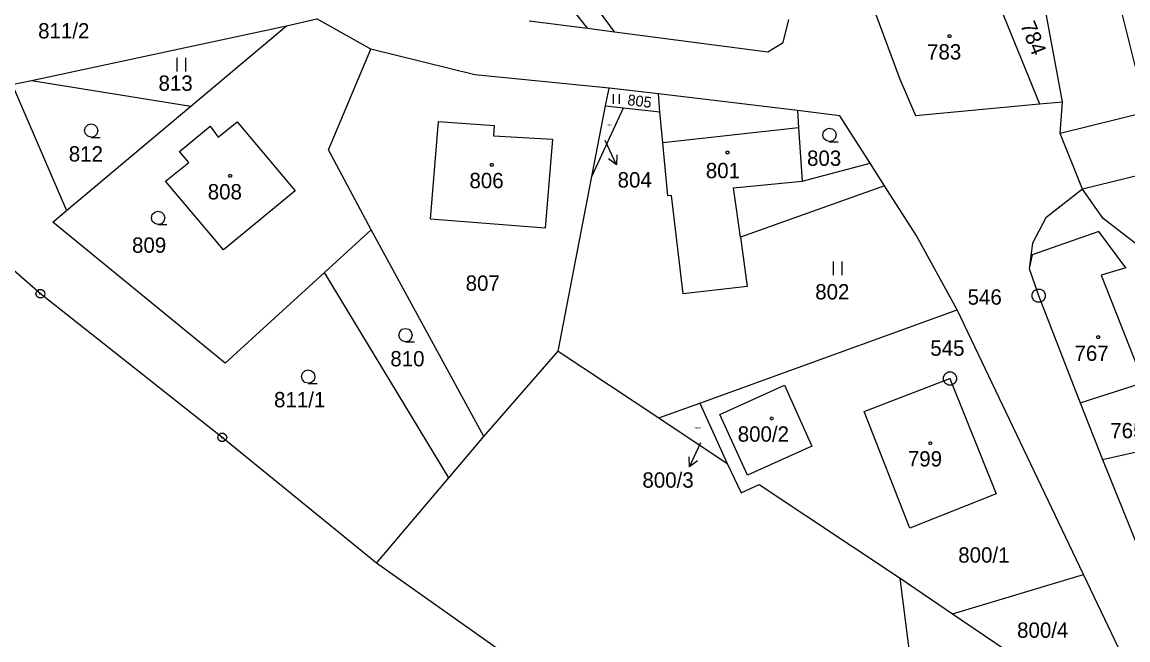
# Model space of a CAD drawing. Extents: x -609861 to -605046, y -1120287 to -1116307.
# Drawn here: x -607596.7 to -607474, y -1119072.1 to -1119003.7 of the extents above; entities that cross this region are included whole.
import ezdxf

# ---------------------------------------------------------------- set-up
doc = ezdxf.new("R2010")
doc.units = 0
for name, color, linetype in [('Vrstva 1', 7, 'Continuous'), ('Vrstva 2', 7, 'Continuous'), ('Vrstva 3', 7, 'Continuous'), ('Vrstva 4', 7, 'Continuous'), ('Vrstva 5', 7, 'Continuous'), ('Vrstva 7', 7, 'Continuous'), ('Vrstva 8', 7, 'Continuous')]:
    doc.layers.add(name, color=color, linetype=linetype)

msp = doc.modelspace()

# ---------------------------------------------------------------- linework, layer by layer
at = {"layer": 'Vrstva 1'}
for p, q in [((-607481.24, -1119012.48), (-607484.52, -1118994.93)), ((-607476.35, -1118995.97), (-607471.94, -1119013.64)), ((-607490.06, -1118997.37), (-607483.8, -1119012.7)), ((-607533.96, -1119004.34), (-607538.7, -1118998.34)), ((-607530.97, -1119004.73), (-607534.55, -1118999.85)), ((-607502.07, -1119002.53), (-607499.31, -1119009.98)), ((-607567.37, -1119004.05), (-607564, -1119003.29)), ((-607558, -1119006.67), (-607564, -1119003.29)), ((-607540.42, -1119003.51), (-607533.96, -1119004.34)), ((-607512.25, -1119005.9), (-607511.61, -1119003.36)), ((-607595.65, -1119010.12), (-607567.37, -1119004.05)), ((-607577.97, -1119012.96), (-607567.37, -1119004.05)), ((-607533.96, -1119004.34), (-607530.97, -1119004.73)), ((-607530.97, -1119004.73), (-607513.95, -1119006.94)), ((-607513.95, -1119006.94), (-607512.25, -1119005.9)), ((-607562.71, -1119017.83), (-607558, -1119006.67)), ((-607546.46, -1119009.51), (-607558, -1119006.67)), ((-607597.81, -1119010.57), (-607595.65, -1119010.12)), ((-607595.65, -1119010.12), (-607577.97, -1119012.96)), ((-607531.55, -1119010.96), (-607546.46, -1119009.51)), ((-607499.31, -1119009.98), (-607497.57, -1119014)), ((-607597.81, -1119010.57), (-607591.75, -1119024.54)), ((-607531.94, -1119012.93), (-607531.55, -1119010.96)), ((-607526.09, -1119011.62), (-607531.55, -1119010.96)), ((-607510.66, -1119013.47), (-607526.09, -1119011.62)), ((-607525.91, -1119013.61), (-607526.09, -1119011.62)), ((-607483.8, -1119012.7), (-607481.24, -1119012.48)), ((-607481.52, -1119016), (-607481.24, -1119012.48)), ((-607591.75, -1119024.54), (-607577.97, -1119012.96)), ((-607533.46, -1119020.78), (-607531.94, -1119012.93)), ((-607533.46, -1119020.78), (-607529.95, -1119013.15)), ((-607531.94, -1119012.93), (-607529.95, -1119013.15)), ((-607529.95, -1119013.15), (-607525.91, -1119013.61)), ((-607525.59, -1119017.03), (-607525.91, -1119013.61)), ((-607505.95, -1119014.04), (-607510.66, -1119013.47)), ((-607510.66, -1119013.47), (-607510.53, -1119015.39)), ((-607497.57, -1119014), (-607483.8, -1119012.7)), ((-607574.93, -1119016.42), (-607572.82, -1119014.7)), ((-607572.82, -1119014.7), (-607566.41, -1119022.36)), ((-607551.37, -1119025.5), (-607550.49, -1119014.67)), ((-607550.49, -1119014.67), (-607544.32, -1119015.13)), ((-607502.59, -1119019.29), (-607505.95, -1119014.04)), ((-607594.66, -1119033.78), (-607615.09, -1119015.95)), ((-607579.21, -1119018.01), (-607575.84, -1119015.2)), ((-607575.84, -1119015.2), (-607574.93, -1119016.42)), ((-607544.32, -1119015.13), (-607544.4, -1119016.27)), ((-607544.4, -1119016.27), (-607537.85, -1119016.64)), ((-607510.53, -1119015.39), (-607510.12, -1119021.3)), ((-607479.01, -1119022.17), (-607481.52, -1119016)), ((-607537.85, -1119016.64), (-607538.64, -1119026.51)), ((-607525.05, -1119022.92), (-607525.59, -1119017.03)), ((-607578.2, -1119019.22), (-607579.21, -1119018.01)), ((-607557.96, -1119026.68), (-607562.71, -1119017.83)), ((-607580.77, -1119021.28), (-607578.2, -1119019.22)), ((-607510.12, -1119021.3), (-607502.59, -1119019.29)), ((-607500.99, -1119021.79), (-607502.59, -1119019.29)), ((-607537.22, -1119040.12), (-607533.46, -1119020.78)), ((-607574.35, -1119028.91), (-607580.77, -1119021.28)), ((-607566.41, -1119022.36), (-607574.35, -1119028.91)), ((-607500.99, -1119021.79), (-607516.99, -1119027.51)), ((-607497.48, -1119027.26), (-607500.99, -1119021.79)), ((-607479.01, -1119022.17), (-607483.09, -1119025.35)), ((-607476.74, -1119025.44), (-607479.01, -1119022.17)), ((-607524.65, -1119022.89), (-607525.05, -1119022.92)), ((-607523.34, -1119033.78), (-607524.65, -1119022.89)), ((-607593.28, -1119025.83), (-607591.75, -1119024.54)), ((-607574.17, -1119041.45), (-607593.28, -1119025.83)), ((-607538.64, -1119026.51), (-607551.37, -1119025.5)), ((-607483.09, -1119025.35), (-607484.56, -1119028.15)), ((-607465.53, -1119034.07), (-607476.74, -1119025.44)), ((-607557.96, -1119026.68), (-607563.14, -1119031.4)), ((-607545.46, -1119049.58), (-607557.96, -1119026.68)), ((-607492.94, -1119035.57), (-607497.48, -1119027.26)), ((-607477.21, -1119026.87), (-607484.62, -1119029.44)), ((-607474.23, -1119030.9), (-607477.21, -1119026.87)), ((-607516.99, -1119027.51), (-607516.24, -1119032.98)), ((-607484.56, -1119028.15), (-607484.96, -1119030.97)), ((-607484.62, -1119029.44), (-607484.96, -1119030.97)), ((-607484.96, -1119030.97), (-607483.89, -1119033.98)), ((-607474.23, -1119030.9), (-607476.96, -1119031.7)), ((-607563.14, -1119031.4), (-607574.17, -1119041.45)), ((-607549.33, -1119054.16), (-607563.14, -1119031.4)), ((-607476.96, -1119031.7), (-607472.27, -1119043.6)), ((-607516.24, -1119032.98), (-607523.34, -1119033.78)), ((-607574.48, -1119049.7), (-607594.66, -1119033.78)), ((-607483.89, -1119033.98), (-607479.27, -1119045.86)), ((-607521.48, -1119045.89), (-607492.94, -1119035.57)), ((-607478.92, -1119064.9), (-607492.94, -1119035.57)), ((-607545.46, -1119049.58), (-607537.22, -1119040.12)), ((-607537.22, -1119040.12), (-607526.04, -1119047.54)), ((-607503.24, -1119046.83), (-607493.73, -1119043.16)), ((-607493.73, -1119043.16), (-607488.6, -1119055.95)), ((-607519.26, -1119047.15), (-607512.1, -1119043.92)), ((-607512.1, -1119043.92), (-607509.06, -1119050.66)), ((-607479.27, -1119045.86), (-607472.27, -1119043.6)), ((-607526.04, -1119047.54), (-607521.48, -1119045.89)), ((-607521.48, -1119045.89), (-607518.44, -1119052.58)), ((-607498.18, -1119059.74), (-607503.24, -1119046.83)), ((-607479.27, -1119045.86), (-607476.79, -1119052.13)), ((-607526.04, -1119047.54), (-607518.44, -1119052.58)), ((-607516.19, -1119053.89), (-607519.26, -1119047.15)), ((-607476.79, -1119052.13), (-607463.63, -1119049.17)), ((-607557.38, -1119063.64), (-607574.48, -1119049.7)), ((-607549.33, -1119054.16), (-607545.46, -1119049.58)), ((-607509.06, -1119050.66), (-607516.19, -1119053.89)), ((-607518.44, -1119052.58), (-607516.9, -1119055.84)), ((-607476.79, -1119052.13), (-607473.01, -1119061.57)), ((-607557.38, -1119063.64), (-607549.33, -1119054.16)), ((-607516.9, -1119055.84), (-607514.9, -1119054.93)), ((-607514.9, -1119054.93), (-607499.26, -1119065.3)), ((-607488.6, -1119055.95), (-607498.18, -1119059.74)), ((-607523.9, -1119087.24), (-607557.38, -1119063.64)), ((-607497.28, -1119080.9), (-607499.26, -1119065.3)), ((-607499.26, -1119065.3), (-607493.44, -1119069.24)), ((-607493.44, -1119069.24), (-607478.92, -1119064.9)), ((-607475, -1119073.11), (-607478.92, -1119064.9)), ((-607493.44, -1119069.24), (-607484.43, -1119075.34))]:
    msp.add_line(p, q, dxfattribs=at)
at = {"layer": 'Vrstva 3'}
for p, q in [((-607579.51, -1119007.63), (-607579.51, -1119009.13)), ((-607578.51, -1119009.13), (-607578.51, -1119007.63)), ((-607531.11, -1119011.65), (-607531.11, -1119012.7)), ((-607530.41, -1119012.7), (-607530.41, -1119011.65)), ((-607506.69, -1119030.2), (-607506.69, -1119031.7)), ((-607505.69, -1119031.7), (-607505.69, -1119030.2))]:
    msp.add_line(p, q, dxfattribs=at)
for points in [[(-607589.02, -1119016.41), (-607589.4, -1119016.31), (-607589.67, -1119016.04), (-607589.77, -1119015.67), (-607589.67, -1119015.3), (-607589.4, -1119015.03), (-607589.03, -1119014.93), (-607588.66, -1119015.03), (-607588.39, -1119015.3), (-607588.29, -1119015.68), (-607588.39, -1119016.06), (-607588.66, -1119016.33), (-607589.04, -1119016.43), (-607588.04, -1119016.43)], [(-607507.1, -1119016.89), (-607507.48, -1119016.79), (-607507.75, -1119016.52), (-607507.85, -1119016.15), (-607507.75, -1119015.78), (-607507.48, -1119015.51), (-607507.11, -1119015.41), (-607506.74, -1119015.51), (-607506.47, -1119015.78), (-607506.37, -1119016.16), (-607506.47, -1119016.54), (-607506.74, -1119016.81), (-607507.12, -1119016.91), (-607506.12, -1119016.91)], [(-607581.6, -1119026.09), (-607581.98, -1119025.99), (-607582.25, -1119025.72), (-607582.35, -1119025.35), (-607582.25, -1119024.98), (-607581.98, -1119024.71), (-607581.61, -1119024.61), (-607581.24, -1119024.71), (-607580.97, -1119024.98), (-607580.87, -1119025.36), (-607580.97, -1119025.74), (-607581.24, -1119026.01), (-607581.62, -1119026.11), (-607580.62, -1119026.11)], [(-607554.14, -1119039.09), (-607554.52, -1119038.99), (-607554.79, -1119038.72), (-607554.89, -1119038.35), (-607554.79, -1119037.98), (-607554.52, -1119037.71), (-607554.15, -1119037.61), (-607553.78, -1119037.71), (-607553.51, -1119037.98), (-607553.41, -1119038.36), (-607553.51, -1119038.74), (-607553.78, -1119039.01), (-607554.16, -1119039.11), (-607553.16, -1119039.11)], [(-607564.93, -1119043.7), (-607565.31, -1119043.6), (-607565.58, -1119043.33), (-607565.68, -1119042.96), (-607565.58, -1119042.59), (-607565.31, -1119042.32), (-607564.94, -1119042.22), (-607564.57, -1119042.32), (-607564.3, -1119042.59), (-607564.2, -1119042.97), (-607564.3, -1119043.35), (-607564.57, -1119043.62), (-607564.95, -1119043.72), (-607563.95, -1119043.72)]]:
    msp.add_lwpolyline(points, dxfattribs=at)
at = {"layer": 'Vrstva 4'}
for p, q in [((-607471.94, -1119013.64), (-607481.52, -1119016)), ((-607510.53, -1119015.39), (-607525.59, -1119017.03)), ((-607472.5, -1119020.58), (-607479.01, -1119022.17)), ((-607517.75, -1119022.03), (-607510.12, -1119021.3)), ((-607516.99, -1119027.51), (-607517.75, -1119022.03))]:
    msp.add_line(p, q, dxfattribs=at)
at = {"layer": 'Vrstva 5'}
for points in [[(-607493.69, -1119005.05), (-607493.6, -1119005.2), (-607493.69, -1119005.35), (-607493.87, -1119005.35), (-607493.96, -1119005.2), (-607493.87, -1119005.05)], [(-607518.33, -1119017.97), (-607518.24, -1119018.12), (-607518.33, -1119018.27), (-607518.51, -1119018.27), (-607518.6, -1119018.12), (-607518.51, -1119017.97)], [(-607544.47, -1119019.32), (-607544.38, -1119019.47), (-607544.47, -1119019.62), (-607544.65, -1119019.62), (-607544.74, -1119019.47), (-607544.65, -1119019.32)], [(-607573.51, -1119020.56), (-607573.42, -1119020.71), (-607573.51, -1119020.86), (-607573.69, -1119020.86), (-607573.78, -1119020.71), (-607573.69, -1119020.56)], [(-607477.21, -1119038.42), (-607477.12, -1119038.57), (-607477.21, -1119038.72), (-607477.39, -1119038.72), (-607477.48, -1119038.57), (-607477.39, -1119038.42)], [(-607513.43, -1119047.45), (-607513.34, -1119047.6), (-607513.43, -1119047.75), (-607513.61, -1119047.75), (-607513.7, -1119047.6), (-607513.61, -1119047.45)], [(-607495.82, -1119050.17), (-607495.73, -1119050.32), (-607495.82, -1119050.47), (-607496, -1119050.47), (-607496.09, -1119050.32), (-607496, -1119050.17)]]:
    msp.add_lwpolyline(points, close=True, dxfattribs=at)
at = {"layer": 'Vrstva 7'}
for p, q in [((-607530.75, -1119019.493), (-607532.01, -1119016.77)), ((-607522.63, -1119052.972), (-607521.37, -1119050.25))]:
    msp.add_line(p, q, dxfattribs=at)
for points in [[(-607530.716, -1119018.375), (-607530.75, -1119019.493), (-607531.624, -1119018.795)], [(-607521.757, -1119052.275), (-607522.63, -1119052.972), (-607522.664, -1119051.855)]]:
    msp.add_lwpolyline(points, dxfattribs=at)
at = {"layer": 'Vrstva 8'}
for p, q in [((-607594.78, -1119033.78), (-607594.54, -1119033.78)), ((-607483.94, -1119033.98), (-607483.84, -1119033.98)), ((-607493.78, -1119043.16), (-607493.68, -1119043.16)), ((-607574.6, -1119049.7), (-607574.36, -1119049.7))]:
    msp.add_line(p, q, dxfattribs=at)
for points in [[(-607594.51, -1119033.3), (-607594.26, -1119033.48), (-607594.16, -1119033.77), (-607594.26, -1119034.06), (-607594.51, -1119034.24), (-607594.82, -1119034.24), (-607595.07, -1119034.06), (-607595.17, -1119033.77), (-607595.07, -1119033.48), (-607594.82, -1119033.3)], [(-607483.7, -1119033.26), (-607483.36, -1119033.45), (-607483.17, -1119033.79), (-607483.17, -1119034.18), (-607483.36, -1119034.52), (-607483.7, -1119034.71), (-607484.09, -1119034.71), (-607484.43, -1119034.52), (-607484.62, -1119034.18), (-607484.62, -1119033.79), (-607484.43, -1119033.45), (-607484.09, -1119033.26)], [(-607493.54, -1119042.44), (-607493.2, -1119042.63), (-607493.01, -1119042.97), (-607493.01, -1119043.36), (-607493.2, -1119043.7), (-607493.54, -1119043.89), (-607493.93, -1119043.89), (-607494.27, -1119043.7), (-607494.46, -1119043.36), (-607494.46, -1119042.97), (-607494.27, -1119042.63), (-607493.93, -1119042.44)], [(-607574.33, -1119049.22), (-607574.08, -1119049.4), (-607573.98, -1119049.69), (-607574.08, -1119049.98), (-607574.33, -1119050.16), (-607574.64, -1119050.16), (-607574.89, -1119049.98), (-607574.99, -1119049.69), (-607574.89, -1119049.4), (-607574.64, -1119049.22)]]:
    msp.add_lwpolyline(points, close=True, dxfattribs=at)

# ---------------------------------------------------------------- texts
at = {"layer": 'Vrstva 2'}
for s, height, p in [('811/2', 1.7, (-607594.913, -1119005.47)), ('783', 1.7, (-607496.273, -1119007.8)), ('813', 1.7, (-607581.553, -1119011.27)), ('804', 0.2, (-607531.742, -1119015.19)), ('812', 1.7, (-607591.513, -1119019.11)), ('803', 1.7, (-607509.593, -1119019.59)), ('801', 1.7, (-607520.823, -1119020.96)), ('806', 1.7, (-607547.053, -1119022.07)), ('808', 1.7, (-607576.093, -1119023.31)), ('809', 1.7, (-607584.493, -1119029.23)), ('807', 1.7, (-607547.473, -1119033.44)), ('802', 1.7, (-607508.683, -1119034.4)), ('767', 1.7, (-607479.913, -1119041.21)), ('810', 1.7, (-607555.833, -1119041.82)), ('811/1', 1.7, (-607568.733, -1119046.36)), ('765/1', 1.7, (-607475.943, -1119049.79)), ('800/3', 0.2, (-607522.082, -1119048.74)), ('800/2', 1.7, (-607517.283, -1119050.17)), ('799', 1.7, (-607498.403, -1119052.92)), ('800/1', 1.7, (-607492.813, -1119063.58)), ('800/4', 1.7, (-607486.283, -1119071.91))]:
    msp.add_text(s, height=height, dxfattribs=at).set_placement(p)
for s, height, rotation, p in [('784', 1.7, 291.57822, (-607485.953, -1119003.961)), ('805', 1.2, 352.82741, (-607529.574, -1119012.841))]:
    msp.add_text(s, height=height, rotation=rotation, dxfattribs=at).set_placement(p)
at = {"layer": 'Vrstva 7'}
for s, p in [('804', (-607530.613, -1119021.99)), ('800/3', (-607527.859, -1119055.27))]:
    msp.add_text(s, height=1.7, dxfattribs=at).set_placement(p)
at = {"layer": 'Vrstva 8'}
for s, p in [('546', (-607491.773, -1119034.98)), ('545', (-607495.913, -1119040.65))]:
    msp.add_text(s, height=1.7, dxfattribs=at).set_placement(p)

doc.saveas('drawing.dxf')
